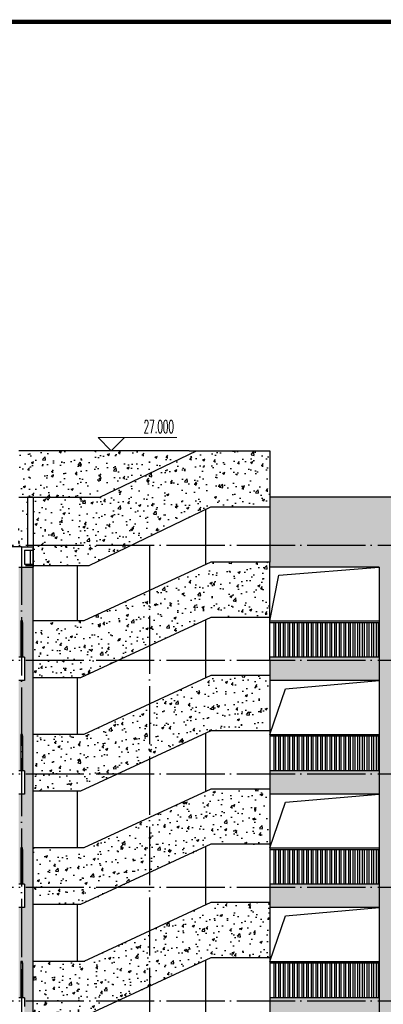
# Model space of a CAD drawing. Extents: x 1779708 to 7299578, y -1121471 to 88434.
# Tile 579 of 656: x 5506506 to 5519009, y -941707 to -907867. Entities that reach past the tile are written whole.
import ezdxf

# ---------------------------------------------------------------- set-up
doc = ezdxf.new("R2010")
doc.units = 0
doc.header["$LTSCALE"] = 1000
doc.header["$MEASUREMENT"] = 0
doc.linetypes.add('DOTE', pattern=[2.42, 2, -0.2, 0.02, -0.2])
doc.layers.add('DIM_ELEV', color=3, linetype='CONTINUOUS', lineweight=13)
for name, color, linetype in [('DOTE', 1, 'DOTE'), ('PUB_TEXT', 7, 'CONTINUOUS'), ('PUB_TITLE', 4, 'CONTINUOUS'), ('WALL', 255, 'CONTINUOUS'), ('修改', 6, 'CONTINUOUS'), ('可见线', 6, 'CONTINUOUS'), ('栏杆', 6, 'CONTINUOUS'), ('立面填充图例白', 7, 'CONTINUOUS'), ('立面细线', 114, 'CONTINUOUS')]:
    doc.layers.add(name, color=color, linetype=linetype)
doc.styles.add('_TCH_DIM', font='SIMPLEX.shx', dxfattribs={"width": 0.7, "bigfont": 'GBCBIG.shx'})
pattern_1 = [(50, (0, 0), (819.83101, -71.725885), [85.725, -942.975]), (355, (0, 0), (-158.59272, 859.75489), [68.58, -754.38]), (100.451, (68.3, -6), (661.24126, 788.0251), [72.855, -801.405]), (46.1842, (0, 228.6), (1219.85568, -189.19048), [128.5875, -1414.4625]), (96.6356, (101.7, 212.8), (1068.31906, 1113.415), [109.2825, -1202.1075]), (351.184, (0, 228.6), (1068.32073, 1113.41303), [102.87, -1131.57]), (21, (114.3, 171.45), (682.26696, -460.19483), [85.725, -942.975]), (326, (114.3, 171.45), (278.10913, 828.84585), [68.58, -754.38]), (71.4514, (171.16, 133.1), (960.37421, 368.65286), [72.855, -801.405]), (37.5, (0, 0), (13.898715, 380.497675), [0, -745.236, 0, -765.81, 0, -757.2375]), (7.5, (0, 0), (300.68848, 450.812587), [0, -436.626, 0, -728.091, 0, -288.6075]), (327.5, (-254.9, 0), (610.157678, -25.779348), [0, -285.75, 0, -891.54, 0, -1183.005]), (317.5, (-369.2, 0), (666.581316, 114.41921), [0, -371.475, 0, -592.074, 0, -840.105])]

# ---------------------------------------------------------------- blocks, each defined once
blk = doc.blocks.new('A$C36B43F05')
at = {"layer": 'PUB_TITLE', "const_width": 150}
blk.add_lwpolyline([(1500, 1500), (124650, 1500), (124650, 174600), (1500, 174600)], close=True, dxfattribs=at)

msp = doc.modelspace()

# ---------------------------------------------------------------- hatches: boundary and pattern name
at = {"layer": '立面填充图例白'}
h = msp.add_hatch(dxfattribs=at)
h.set_pattern_fill('AR-CONC', color=0, scale=450, style=0)
h.set_pattern_definition(pattern_1)
h.paths.add_polyline_path([(5506771.5, -924281.9), (5506771.5, -922681.9), (5506471.5, -922681.9), (5506471.5, -925931.9), (5506771.5, -925931.9)])
h.paths.add_polyline_path([(5506771.5, -922681.9), (5506771.5, -924281.9), (5506971.5, -924281.9), (5509177.6, -924281.9), (5512328.3, -922681.9)])
h = msp.add_hatch(dxfattribs=at)
h.set_pattern_fill('AR-CONC', color=0, scale=450, style=0)
h.set_pattern_definition(pattern_1)
h.paths.add_polyline_path([(5515101.5, -924621.9), (5515101.5, -922681.9), (5512589.1, -922681.9), (5509261.1, -924281.9), (5506971.5, -924281.9), (5506971.5, -925981.9), (5506971.5, -926101.9), (5506971.5, -926581.9), (5506971.5, -926631.9), (5508883, -926631.9), (5513063.8, -924621.9)])
h = msp.add_hatch(dxfattribs=at)
h.set_pattern_fill('AR-CONC', color=0, scale=450, style=0)
h.set_pattern_definition(pattern_1)
h.paths.add_polyline_path([(5515101.5, -924281.9), (5515101.5, -926681.9), (5518871.5, -926681.9), (5518871.5, -949881.9), (5519371.5, -949881.9), (5519371.5, -926681.9), (5527771.5, -926681.9), (5527771.5, -949881.9), (5528271.5, -949881.9), (5528271.5, -926681.9), (5535921.5, -926681.9), (5535921.5, -949881.9), (5536421.5, -949881.9), (5536421.5, -946181.9), (5540171.5, -946181.9), (5540171.5, -945381.9), (5536421.5, -945381.9), (5536421.5, -942281.9), (5540171.5, -942281.9), (5540171.5, -941481.9), (5536421.5, -941481.9), (5536421.5, -938381.9), (5540171.5, -938381.9), (5540171.5, -937581.9), (5536421.5, -937581.9), (5536421.5, -934481.9), (5540171.5, -934481.9), (5540171.5, -933681.9), (5536421.5, -933681.9), (5536421.5, -930581.9), (5540171.5, -930581.9), (5540171.5, -929781.9), (5536421.5, -929781.9), (5536421.5, -926681.9), (5540171.5, -926681.9), (5540171.5, -924281.9)])
h = msp.add_hatch(dxfattribs=at)
h.set_pattern_fill('AR-CONC', color=0, scale=450, style=0)
h.set_pattern_definition(pattern_1)
h.paths.add_polyline_path([(5513081.6, -928407.8), (5515101.5, -928407.8), (5515101.5, -926507.8), (5513081.6, -926507.8), (5508709.6, -928531.9), (5506971.5, -928531.9), (5506971.5, -929931.9), (5506971.5, -930481.9), (5508601.6, -930481.9)])
h = msp.add_hatch(dxfattribs=at)
h.set_pattern_fill('AR-CONC', color=0, scale=450, style=0)
h.set_pattern_definition(pattern_1)
h.paths.add_polyline_path([(5506471.5, -929781.9), (5506541.5, -929781.9), (5506541.5, -928581.9), (5506541.5, -928531.9), (5506601.5, -928531.9), (5506601.5, -928581.9), (5506601.5, -929781.9), (5506671.5, -929781.9), (5506671.5, -930081.9), (5506671.5, -930581.9), (5506471.5, -930581.9), (5506471.5, -933681.9), (5506541.5, -933681.9), (5506541.5, -932481.9), (5506541.5, -932431.9), (5506601.5, -932431.9), (5506601.5, -932481.9), (5506601.5, -933681.9), (5506671.5, -933681.9), (5506671.5, -933981.9), (5506671.5, -934481.9), (5506471.5, -934481.9), (5506471.5, -937581.9), (5506541.5, -937581.9), (5506541.5, -936381.9), (5506541.5, -936331.9), (5506601.5, -936331.9), (5506601.5, -936381.9), (5506601.5, -937581.9), (5506671.5, -937581.9), (5506671.5, -937881.9), (5506671.5, -938381.9), (5506471.5, -938381.9), (5506471.5, -941481.9), (5506541.5, -941481.9), (5506541.5, -940281.9), (5506541.5, -940231.9), (5506601.5, -940231.9), (5506601.5, -940281.9), (5506601.5, -941481.9), (5506671.5, -941481.9), (5506671.5, -941781.9), (5506671.5, -942281.9), (5506471.5, -942281.9), (5506471.5, -945381.9), (5506541.5, -945381.9), (5506541.5, -944181.9), (5506541.5, -944131.9), (5506601.5, -944131.9), (5506601.5, -944181.9), (5506601.5, -945381.9), (5506671.5, -945381.9), (5506671.5, -945681.9), (5506671.5, -946181.9), (5506471.5, -946181.9), (5506471.5, -949730.6), (5506671.5, -949731.9), (5506671.5, -949781.9), (5506671.5, -949806.9), (5506971.5, -949806.9), (5506971.5, -945531.9), (5506971.5, -941631.9), (5506971.5, -937731.9), (5506971.5, -933831.9), (5506971.5, -929931.9), (5506971.5, -926681.9), (5506471.5, -926681.9)])
h = msp.add_hatch(dxfattribs=at)
h.set_pattern_fill('AR-CONC', color=0, scale=450, style=0)
h.set_pattern_definition([(50, (9e-10, 15600), (819.83101, -71.725885), [85.725, -942.975]), (355, (9e-10, 15600), (-158.59272, 859.75489), [68.58, -754.38]), (100.451, (68.3, 15594), (661.24126, 788.0251), [72.855, -801.405]), (46.1842, (9e-10, 15828.6), (1219.85568, -189.19048), [128.5875, -1414.4625]), (96.6356, (101.7, 15812.8), (1068.31906, 1113.415), [109.2825, -1202.1075]), (351.184, (9e-10, 15828.6), (1068.32073, 1113.41303), [102.87, -1131.57]), (21, (114.3, 15771.45), (682.26696, -460.19483), [85.725, -942.975]), (326, (114.3, 15771.45), (278.10913, 828.84585), [68.58, -754.38]), (71.4514, (171.16, 15733.1), (960.37421, 368.65286), [72.855, -801.405]), (37.5, (9e-10, 15600), (13.898715, 380.497675), [0, -745.236, 0, -765.81, 0, -757.2375]), (7.5, (9e-10, 15600), (300.68848, 450.812587), [0, -436.626, 0, -728.091, 0, -288.6075]), (327.5, (-254.9, 15600), (610.157678, -25.779348), [0, -285.75, 0, -891.54, 0, -1183.005]), (317.5, (-369.2, 15600), (666.581316, 114.41921), [0, -371.475, 0, -592.074, 0, -840.105])])
h.paths.add_polyline_path([(5528271.5, -929781.9), (5528271.5, -929881.9), (5528271.5, -930581.9), (5535921.5, -930581.9), (5535921.5, -929881.9), (5535921.5, -929781.9)])
h.paths.add_polyline_path([(5519371.5, -929781.9), (5519371.5, -929881.9), (5519371.5, -930581.9), (5527771.5, -930581.9), (5527771.5, -929881.9), (5527771.5, -929781.9)])
h.paths.add_polyline_path([(5515101.5, -929781.9), (5515101.5, -929881.9), (5515101.5, -930581.9), (5518871.5, -930581.9), (5518871.5, -929881.9), (5518871.5, -929781.9)])
h = msp.add_hatch(dxfattribs=at)
h.set_pattern_fill('AR-CONC', color=0, scale=450, style=0)
h.set_pattern_definition(pattern_1)
h.paths.add_polyline_path([(5513081.6, -932307.8), (5515101.5, -932307.8), (5515101.5, -930407.8), (5513081.6, -930407.8), (5508709.6, -932431.9), (5506971.5, -932431.9), (5506971.5, -933831.9), (5506971.5, -934381.9), (5508601.6, -934381.9)])
h = msp.add_hatch(dxfattribs=at)
h.set_pattern_fill('AR-CONC', color=0, scale=450, style=0)
h.set_pattern_definition([(50, (9e-10, 11700), (819.83101, -71.725885), [85.725, -942.975]), (355, (9e-10, 11700), (-158.59272, 859.75489), [68.58, -754.38]), (100.451, (68.3, 11694), (661.24126, 788.0251), [72.855, -801.405]), (46.1842, (9e-10, 11928.6), (1219.85568, -189.19048), [128.5875, -1414.4625]), (96.6356, (101.7, 11912.8), (1068.31906, 1113.415), [109.2825, -1202.1075]), (351.184, (9e-10, 11928.6), (1068.32073, 1113.41303), [102.87, -1131.57]), (21, (114.3, 11871.45), (682.26696, -460.19483), [85.725, -942.975]), (326, (114.3, 11871.45), (278.10913, 828.84585), [68.58, -754.38]), (71.4514, (171.16, 11833.1), (960.37421, 368.65286), [72.855, -801.405]), (37.5, (9e-10, 11700), (13.898715, 380.497675), [0, -745.236, 0, -765.81, 0, -757.2375]), (7.5, (9e-10, 11700), (300.68848, 450.812587), [0, -436.626, 0, -728.091, 0, -288.6075]), (327.5, (-254.9, 11700), (610.157678, -25.779348), [0, -285.75, 0, -891.54, 0, -1183.005]), (317.5, (-369.2, 11700), (666.581316, 114.41921), [0, -371.475, 0, -592.074, 0, -840.105])])
h.paths.add_polyline_path([(5528271.5, -933681.9), (5528271.5, -933781.9), (5528271.5, -934481.9), (5535921.5, -934481.9), (5535921.5, -933781.9), (5535921.5, -933681.9)])
h.paths.add_polyline_path([(5519371.5, -933681.9), (5519371.5, -933781.9), (5519371.5, -934481.9), (5527771.5, -934481.9), (5527771.5, -933781.9), (5527771.5, -933681.9)])
h.paths.add_polyline_path([(5515101.5, -933681.9), (5515101.5, -933781.9), (5515101.5, -934481.9), (5518871.5, -934481.9), (5518871.5, -933781.9), (5518871.5, -933681.9)])
h = msp.add_hatch(dxfattribs=at)
h.set_pattern_fill('AR-CONC', color=0, scale=450, style=0)
h.set_pattern_definition(pattern_1)
h.paths.add_polyline_path([(5513081.6, -934307.8), (5508709.6, -936331.9), (5506971.5, -936331.9), (5506971.5, -937731.9), (5506971.5, -938281.9), (5508601.6, -938281.9), (5513081.6, -936207.8), (5515101.5, -936207.8), (5515101.5, -934307.8)])
h = msp.add_hatch(dxfattribs=at)
h.set_pattern_fill('AR-CONC', color=0, scale=450, style=0)
h.set_pattern_definition([(50, (9e-10, 7800), (819.83101, -71.725885), [85.725, -942.975]), (355, (9e-10, 7800), (-158.59272, 859.75489), [68.58, -754.38]), (100.451, (68.3, 7794), (661.24126, 788.0251), [72.855, -801.405]), (46.1842, (9e-10, 8028.6), (1219.85568, -189.19048), [128.5875, -1414.4625]), (96.6356, (101.7, 8012.8), (1068.31906, 1113.415), [109.2825, -1202.1075]), (351.184, (9e-10, 8028.6), (1068.32073, 1113.41303), [102.87, -1131.57]), (21, (114.3, 7971.45), (682.26696, -460.19483), [85.725, -942.975]), (326, (114.3, 7971.45), (278.10913, 828.84585), [68.58, -754.38]), (71.4514, (171.16, 7933.1), (960.37421, 368.65286), [72.855, -801.405]), (37.5, (9e-10, 7800), (13.898715, 380.497675), [0, -745.236, 0, -765.81, 0, -757.2375]), (7.5, (9e-10, 7800), (300.68848, 450.812587), [0, -436.626, 0, -728.091, 0, -288.6075]), (327.5, (-254.9, 7800), (610.157678, -25.779348), [0, -285.75, 0, -891.54, 0, -1183.005]), (317.5, (-369.2, 7800), (666.581316, 114.41921), [0, -371.475, 0, -592.074, 0, -840.105])])
h.paths.add_polyline_path([(5528271.5, -937581.9), (5528271.5, -937681.9), (5528271.5, -938381.9), (5535921.5, -938381.9), (5535921.5, -937681.9), (5535921.5, -937581.9)])
h.paths.add_polyline_path([(5519371.5, -937581.9), (5519371.5, -937681.9), (5519371.5, -938381.9), (5527771.5, -938381.9), (5527771.5, -937681.9), (5527771.5, -937581.9)])
h.paths.add_polyline_path([(5515101.5, -937581.9), (5515101.5, -937681.9), (5515101.5, -938381.9), (5518871.5, -938381.9), (5518871.5, -937681.9), (5518871.5, -937581.9)])
h = msp.add_hatch(dxfattribs=at)
h.set_pattern_fill('AR-CONC', color=0, scale=450, style=0)
h.set_pattern_definition(pattern_1)
h.paths.add_polyline_path([(5513081.6, -940107.8), (5515101.5, -940107.8), (5515101.5, -938207.8), (5513081.6, -938207.8), (5508709.6, -940231.9), (5506971.5, -940231.9), (5506971.5, -941631.9), (5506971.5, -942181.9), (5508601.6, -942181.9)])
h = msp.add_hatch(dxfattribs=at)
h.set_pattern_fill('AR-CONC', color=0, scale=450, style=0)
h.set_pattern_definition([(50, (9e-10, 3900), (819.83101, -71.725885), [85.725, -942.975]), (355, (9e-10, 3900), (-158.59272, 859.75489), [68.58, -754.38]), (100.451, (68.3, 3894), (661.24126, 788.0251), [72.855, -801.405]), (46.1842, (9e-10, 4128.6), (1219.85568, -189.19048), [128.5875, -1414.4625]), (96.6356, (101.7, 4112.8), (1068.31906, 1113.415), [109.2825, -1202.1075]), (351.184, (9e-10, 4128.6), (1068.32073, 1113.41303), [102.87, -1131.57]), (21, (114.3, 4071.45), (682.26696, -460.19483), [85.725, -942.975]), (326, (114.3, 4071.45), (278.10913, 828.84585), [68.58, -754.38]), (71.4514, (171.16, 4033.1), (960.37421, 368.65286), [72.855, -801.405]), (37.5, (9e-10, 3900), (13.898715, 380.497675), [0, -745.236, 0, -765.81, 0, -757.2375]), (7.5, (9e-10, 3900), (300.68848, 450.812587), [0, -436.626, 0, -728.091, 0, -288.6075]), (327.5, (-254.9, 3900), (610.157678, -25.779348), [0, -285.75, 0, -891.54, 0, -1183.005]), (317.5, (-369.2, 3900), (666.581316, 114.41921), [0, -371.475, 0, -592.074, 0, -840.105])])
h.paths.add_polyline_path([(5528271.5, -941481.9), (5528271.5, -941581.9), (5528271.5, -942281.9), (5535921.5, -942281.9), (5535921.5, -941581.9), (5535921.5, -941481.9)])
h.paths.add_polyline_path([(5519371.5, -941481.9), (5519371.5, -941581.9), (5519371.5, -942281.9), (5527771.5, -942281.9), (5527771.5, -941581.9), (5527771.5, -941481.9)])
h.paths.add_polyline_path([(5515101.5, -941481.9), (5515101.5, -941581.9), (5515101.5, -942281.9), (5518871.5, -942281.9), (5518871.5, -941581.9), (5518871.5, -941481.9)])

# ---------------------------------------------------------------- linework, layer by layer
at = {"layer": 'DIM_ELEV'}
for p, q in [((5509655.9, -922681.9), (5509205.9, -922231.9)), ((5509205.9, -922231.9), (5511905.9, -922231.9)), ((5509655.9, -922681.9), (5510105.9, -922231.9)), ((5507180.9, -922681.9), (5510105.9, -922681.9))]:
    msp.add_line(p, q, dxfattribs=at)
at = {"layer": 'DOTE'}
for p, q in [((5477674.9, -925931.9), (5567316.7, -925931.9)), ((5506571.5, -925981.9), (5506571.5, -954331.9)), ((5510971.5, -925931.9), (5510971.5, -954331.9)), ((5477674.9, -929881.9), (5567316.7, -929881.9)), ((5477674.9, -933781.9), (5567316.7, -933781.9)), ((5477674.9, -937681.9), (5567316.7, -937681.9)), ((5477674.9, -941581.9), (5567316.7, -941581.9))]:
    msp.add_line(p, q, dxfattribs=at)
at = {"layer": 'WALL'}
for p, q in [((5506771.5, -924281.9), (5506771.5, -925981.9)), ((5506971.5, -924281.9), (5506771.5, -924281.9)), ((5506971.5, -924281.9), (5506971.5, -925981.9)), ((5506571.5, -925981.9), (5502771.5, -925981.9)), ((5506571.5, -925981.9), (5506871.5, -925981.9)), ((5506671.5, -926101.9), (5506671.5, -926581.9)), ((5506671.5, -926101.9), (5506871.5, -926101.9)), ((5506871.5, -925981.9), (5506971.5, -925981.9)), ((5506871.5, -926101.9), (5506871.5, -926581.9)), ((5506871.5, -926101.9), (5506971.5, -926101.9)), ((5506971.5, -925981.9), (5506971.5, -926101.9)), ((5506971.5, -926101.9), (5506971.5, -926581.9)), ((5506471.5, -926681.9), (5506971.5, -926681.9)), ((5506671.5, -926581.9), (5506971.5, -926581.9)), ((5506971.5, -926581.9), (5506971.5, -926681.9)), ((5506671.5, -929781.9), (5506471.5, -929781.9)), ((5506671.5, -929781.9), (5506671.5, -930081.9)), ((5506671.5, -930081.9), (5506671.5, -930581.9)), ((5506671.5, -930581.9), (5506471.5, -930581.9)), ((5506671.5, -933681.9), (5506471.5, -933681.9)), ((5506671.5, -933681.9), (5506671.5, -933981.9)), ((5506671.5, -933981.9), (5506671.5, -934481.9)), ((5506671.5, -934481.9), (5506471.5, -934481.9)), ((5506671.5, -937581.9), (5506471.5, -937581.9)), ((5506671.5, -937581.9), (5506671.5, -937881.9)), ((5506671.5, -937881.9), (5506671.5, -938381.9)), ((5506671.5, -938381.9), (5506471.5, -938381.9)), ((5506671.5, -941481.9), (5506471.5, -941481.9)), ((5506671.5, -941481.9), (5506671.5, -941781.9))]:
    msp.add_line(p, q, dxfattribs=at)
at = {"layer": '可见线'}
for p, q in [((5512328.3, -922681.9), (5506471.5, -922681.9)), ((5509261.1, -924281.9), (5512589.1, -922681.9)), ((5512328.3, -922681.9), (5515101.5, -922681.9)), ((5515101.5, -922681.9), (5515101.5, -924621.9)), ((5506471.5, -924281.9), (5509177.6, -924281.9)), ((5506711.5, -924281.9), (5509261.1, -924281.9)), ((5512901.5, -926591.2), (5512901.5, -924700)), ((5515101.5, -924621.9), (5515101.5, -926507.8)), ((5506971.5, -929931.9), (5506971.5, -926031.9)), ((5508491.5, -928531.9), (5508491.5, -926631.9)), ((5518871.5, -926681.9), (5515101.5, -926681.9)), ((5518871.5, -926681.9), (5518871.5, -929881.9)), ((5512901.5, -930491.2), (5512901.5, -928491.2)), ((5515101.5, -929881.9), (5515101.5, -933781.9)), ((5518871.5, -929881.9), (5518871.5, -933781.9)), ((5506971.5, -933831.9), (5506971.5, -929931.9)), ((5508491.5, -932431.9), (5508491.5, -930481.9)), ((5512901.5, -934391.2), (5512901.5, -932391.2)), ((5506971.5, -937731.9), (5506971.5, -933831.9)), ((5515101.5, -933781.9), (5515101.5, -937681.9)), ((5518871.5, -933781.9), (5518871.5, -937681.9)), ((5508491.5, -936331.9), (5508491.5, -934381.9)), ((5512901.5, -938291.2), (5512901.5, -936291.2)), ((5515101.5, -937681.9), (5515101.5, -941581.9)), ((5518871.5, -937681.9), (5518871.5, -941581.9)), ((5506971.5, -941631.9), (5506971.5, -937731.9)), ((5508491.5, -940231.9), (5508491.5, -938281.9)), ((5512901.5, -942191.2), (5512901.5, -940191.2)), ((5506971.5, -945531.9), (5506971.5, -941631.9)), ((5515101.5, -941581.9), (5515101.5, -945481.9)), ((5518871.5, -941581.9), (5518871.5, -945481.9))]:
    msp.add_line(p, q, dxfattribs=at)
for points in [[(5540171.5, -924281.9), (5515101.5, -924281.9)], [(5515101.5, -924621.9), (5513063.8, -924621.9), (5508883, -926631.9), (5506711.5, -926631.9)], [(5515101.5, -929881.9), (5515101.5, -926507.8), (5513081.6, -926507.8), (5508709.6, -928531.9), (5506971.5, -928531.9)], [(5515101.5, -928407.8), (5513081.6, -928407.8), (5508601.6, -930481.9), (5506971.5, -930481.9)], [(5518871.5, -929781.9), (5515101.5, -929781.9)], [(5515101.5, -930407.8), (5513081.6, -930407.8), (5508709.6, -932431.9), (5506971.5, -932431.9)], [(5518871.5, -930581.9), (5515101.5, -930581.9)], [(5515101.5, -932307.8), (5513081.6, -932307.8), (5508601.6, -934381.9), (5506971.5, -934381.9)], [(5518871.5, -933681.9), (5515101.5, -933681.9)], [(5515101.5, -934307.8), (5513081.6, -934307.8), (5508709.6, -936331.9), (5506971.5, -936331.9)], [(5518871.5, -934481.9), (5515101.5, -934481.9)], [(5515101.5, -936207.8), (5513081.6, -936207.8), (5508601.6, -938281.9), (5506971.5, -938281.9)], [(5518871.5, -937581.9), (5515101.5, -937581.9)], [(5515101.5, -938207.8), (5513081.6, -938207.8), (5508709.6, -940231.9), (5506971.5, -940231.9)], [(5518871.5, -938381.9), (5515101.5, -938381.9)], [(5515101.5, -940107.8), (5513081.6, -940107.8), (5508601.6, -942181.9), (5506971.5, -942181.9)], [(5518871.5, -941481.9), (5515101.5, -941481.9)]]:
    msp.add_lwpolyline(points, dxfattribs=at)
for points in [[(5506541.5, -928581.9), (5506601.5, -928581.9), (5506601.5, -928531.9), (5506541.5, -928531.9)], [(5506541.5, -932481.9), (5506601.5, -932481.9), (5506601.5, -932431.9), (5506541.5, -932431.9)], [(5506541.5, -936381.9), (5506601.5, -936381.9), (5506601.5, -936331.9), (5506541.5, -936331.9)], [(5506541.5, -940281.9), (5506601.5, -940281.9), (5506601.5, -940231.9), (5506541.5, -940231.9)]]:
    msp.add_lwpolyline(points, close=True, dxfattribs=at)
at = {"layer": '栏杆'}
for points in [[(5515101.5, -928531.9), (5518871.5, -928531.9)], [(5506541.5, -928581.9), (5506541.5, -929781.9)], [(5506601.5, -928581.9), (5506601.5, -929781.9)], [(5515101.5, -928581.9), (5518871.5, -928581.9)], [(5515246.5, -928581.9), (5515246.5, -929781.9)], [(5515306.5, -928581.9), (5515306.5, -929781.9)], [(5515406.5, -928581.9), (5515406.5, -929781.9)], [(5515466.5, -928581.9), (5515466.5, -929781.9)], [(5515566.5, -928581.9), (5515566.5, -929781.9)], [(5515626.5, -928581.9), (5515626.5, -929781.9)], [(5515726.5, -928581.9), (5515726.5, -929781.9)], [(5515786.5, -928581.9), (5515786.5, -929781.9)], [(5515886.5, -928581.9), (5515886.5, -929781.9)], [(5515946.5, -928581.9), (5515946.5, -929781.9)], [(5516046.5, -928581.9), (5516046.5, -929781.9)], [(5516106.5, -928581.9), (5516106.5, -929781.9)], [(5516206.5, -928581.9), (5516206.5, -929781.9)], [(5516266.5, -928581.9), (5516266.5, -929781.9)], [(5516366.5, -928581.9), (5516366.5, -929781.9)], [(5516426.5, -928581.9), (5516426.5, -929781.9)], [(5516526.5, -928581.9), (5516526.5, -929781.9)], [(5516586.5, -928581.9), (5516586.5, -929781.9)], [(5516686.5, -928581.9), (5516686.5, -929781.9)], [(5516746.5, -928581.9), (5516746.5, -929781.9)], [(5516846.5, -928581.9), (5516846.5, -929781.9)], [(5516906.5, -928581.9), (5516906.5, -929781.9)], [(5517006.5, -928581.9), (5517006.5, -929781.9)], [(5517066.5, -928581.9), (5517066.5, -929781.9)], [(5517166.5, -928581.9), (5517166.5, -929781.9)], [(5517226.5, -928581.9), (5517226.5, -929781.9)], [(5517326.5, -928581.9), (5517326.5, -929781.9)], [(5517386.5, -928581.9), (5517386.5, -929781.9)], [(5517486.5, -928581.9), (5517486.5, -929781.9)], [(5517546.5, -928581.9), (5517546.5, -929781.9)], [(5517646.5, -928581.9), (5517646.5, -929781.9)], [(5517706.5, -928581.9), (5517706.5, -929781.9)], [(5517806.5, -928581.9), (5517806.5, -929781.9)], [(5517866.5, -928581.9), (5517866.5, -929781.9)], [(5517966.5, -928581.9), (5517966.5, -929781.9)], [(5518026.5, -928581.9), (5518026.5, -929781.9)], [(5518126.5, -928581.9), (5518126.5, -929781.9)], [(5518186.5, -928581.9), (5518186.5, -929781.9)], [(5518286.5, -928581.9), (5518286.5, -929781.9)], [(5518346.5, -928581.9), (5518346.5, -929781.9)], [(5518446.5, -928581.9), (5518446.5, -929781.9)], [(5518506.5, -928581.9), (5518506.5, -929781.9)], [(5518606.5, -928581.9), (5518606.5, -929781.9)], [(5518666.5, -928581.9), (5518666.5, -929781.9)], [(5518766.5, -928581.9), (5518766.5, -929781.9)], [(5518826.5, -928581.9), (5518826.5, -929781.9)], [(5506541.5, -932481.9), (5506541.5, -933681.9)], [(5506601.5, -932481.9), (5506601.5, -933681.9)], [(5515101.5, -932431.9), (5518871.5, -932431.9)], [(5515101.5, -932481.9), (5518871.5, -932481.9)], [(5515246.5, -932481.9), (5515246.5, -933681.9)], [(5515306.5, -932481.9), (5515306.5, -933681.9)], [(5515406.5, -932481.9), (5515406.5, -933681.9)], [(5515466.5, -932481.9), (5515466.5, -933681.9)], [(5515566.5, -932481.9), (5515566.5, -933681.9)], [(5515626.5, -932481.9), (5515626.5, -933681.9)], [(5515726.5, -932481.9), (5515726.5, -933681.9)], [(5515786.5, -932481.9), (5515786.5, -933681.9)], [(5515886.5, -932481.9), (5515886.5, -933681.9)], [(5515946.5, -932481.9), (5515946.5, -933681.9)], [(5516046.5, -932481.9), (5516046.5, -933681.9)], [(5516106.5, -932481.9), (5516106.5, -933681.9)], [(5516206.5, -932481.9), (5516206.5, -933681.9)], [(5516266.5, -932481.9), (5516266.5, -933681.9)], [(5516366.5, -932481.9), (5516366.5, -933681.9)], [(5516426.5, -932481.9), (5516426.5, -933681.9)], [(5516526.5, -932481.9), (5516526.5, -933681.9)], [(5516586.5, -932481.9), (5516586.5, -933681.9)], [(5516686.5, -932481.9), (5516686.5, -933681.9)], [(5516746.5, -932481.9), (5516746.5, -933681.9)], [(5516846.5, -932481.9), (5516846.5, -933681.9)], [(5516906.5, -932481.9), (5516906.5, -933681.9)], [(5517006.5, -932481.9), (5517006.5, -933681.9)], [(5517066.5, -932481.9), (5517066.5, -933681.9)], [(5517166.5, -932481.9), (5517166.5, -933681.9)], [(5517226.5, -932481.9), (5517226.5, -933681.9)], [(5517326.5, -932481.9), (5517326.5, -933681.9)], [(5517386.5, -932481.9), (5517386.5, -933681.9)], [(5517486.5, -932481.9), (5517486.5, -933681.9)], [(5517546.5, -932481.9), (5517546.5, -933681.9)], [(5517646.5, -932481.9), (5517646.5, -933681.9)], [(5517706.5, -932481.9), (5517706.5, -933681.9)], [(5517806.5, -932481.9), (5517806.5, -933681.9)], [(5517866.5, -932481.9), (5517866.5, -933681.9)], [(5517966.5, -932481.9), (5517966.5, -933681.9)], [(5518026.5, -932481.9), (5518026.5, -933681.9)], [(5518126.5, -932481.9), (5518126.5, -933681.9)], [(5518186.5, -932481.9), (5518186.5, -933681.9)], [(5518286.5, -932481.9), (5518286.5, -933681.9)], [(5518346.5, -932481.9), (5518346.5, -933681.9)], [(5518446.5, -932481.9), (5518446.5, -933681.9)], [(5518506.5, -932481.9), (5518506.5, -933681.9)], [(5518606.5, -932481.9), (5518606.5, -933681.9)], [(5518666.5, -932481.9), (5518666.5, -933681.9)], [(5518766.5, -932481.9), (5518766.5, -933681.9)], [(5518826.5, -932481.9), (5518826.5, -933681.9)], [(5515101.5, -936331.9), (5518871.5, -936331.9)], [(5506541.5, -936381.9), (5506541.5, -937581.9)], [(5506601.5, -936381.9), (5506601.5, -937581.9)], [(5515101.5, -936381.9), (5518871.5, -936381.9)], [(5515246.5, -936381.9), (5515246.5, -937581.9)], [(5515306.5, -936381.9), (5515306.5, -937581.9)], [(5515406.5, -936381.9), (5515406.5, -937581.9)], [(5515466.5, -936381.9), (5515466.5, -937581.9)], [(5515566.5, -936381.9), (5515566.5, -937581.9)], [(5515626.5, -936381.9), (5515626.5, -937581.9)], [(5515726.5, -936381.9), (5515726.5, -937581.9)], [(5515786.5, -936381.9), (5515786.5, -937581.9)], [(5515886.5, -936381.9), (5515886.5, -937581.9)], [(5515946.5, -936381.9), (5515946.5, -937581.9)], [(5516046.5, -936381.9), (5516046.5, -937581.9)], [(5516106.5, -936381.9), (5516106.5, -937581.9)], [(5516206.5, -936381.9), (5516206.5, -937581.9)], [(5516266.5, -936381.9), (5516266.5, -937581.9)], [(5516366.5, -936381.9), (5516366.5, -937581.9)], [(5516426.5, -936381.9), (5516426.5, -937581.9)], [(5516526.5, -936381.9), (5516526.5, -937581.9)], [(5516586.5, -936381.9), (5516586.5, -937581.9)], [(5516686.5, -936381.9), (5516686.5, -937581.9)], [(5516746.5, -936381.9), (5516746.5, -937581.9)], [(5516846.5, -936381.9), (5516846.5, -937581.9)], [(5516906.5, -936381.9), (5516906.5, -937581.9)], [(5517006.5, -936381.9), (5517006.5, -937581.9)], [(5517066.5, -936381.9), (5517066.5, -937581.9)], [(5517166.5, -936381.9), (5517166.5, -937581.9)], [(5517226.5, -936381.9), (5517226.5, -937581.9)], [(5517326.5, -936381.9), (5517326.5, -937581.9)], [(5517386.5, -936381.9), (5517386.5, -937581.9)], [(5517486.5, -936381.9), (5517486.5, -937581.9)], [(5517546.5, -936381.9), (5517546.5, -937581.9)], [(5517646.5, -936381.9), (5517646.5, -937581.9)], [(5517706.5, -936381.9), (5517706.5, -937581.9)], [(5517806.5, -936381.9), (5517806.5, -937581.9)], [(5517866.5, -936381.9), (5517866.5, -937581.9)], [(5517966.5, -936381.9), (5517966.5, -937581.9)], [(5518026.5, -936381.9), (5518026.5, -937581.9)], [(5518126.5, -936381.9), (5518126.5, -937581.9)], [(5518186.5, -936381.9), (5518186.5, -937581.9)], [(5518286.5, -936381.9), (5518286.5, -937581.9)], [(5518346.5, -936381.9), (5518346.5, -937581.9)], [(5518446.5, -936381.9), (5518446.5, -937581.9)], [(5518506.5, -936381.9), (5518506.5, -937581.9)], [(5518606.5, -936381.9), (5518606.5, -937581.9)], [(5518666.5, -936381.9), (5518666.5, -937581.9)], [(5518766.5, -936381.9), (5518766.5, -937581.9)], [(5518826.5, -936381.9), (5518826.5, -937581.9)], [(5506541.5, -940281.9), (5506541.5, -941481.9)], [(5506601.5, -940281.9), (5506601.5, -941481.9)], [(5515101.5, -940231.9), (5518871.5, -940231.9)], [(5515101.5, -940281.9), (5518871.5, -940281.9)], [(5515246.5, -940281.9), (5515246.5, -941481.9)], [(5515306.5, -940281.9), (5515306.5, -941481.9)], [(5515406.5, -940281.9), (5515406.5, -941481.9)], [(5515466.5, -940281.9), (5515466.5, -941481.9)], [(5515566.5, -940281.9), (5515566.5, -941481.9)], [(5515626.5, -940281.9), (5515626.5, -941481.9)], [(5515726.5, -940281.9), (5515726.5, -941481.9)], [(5515786.5, -940281.9), (5515786.5, -941481.9)], [(5515886.5, -940281.9), (5515886.5, -941481.9)], [(5515946.5, -940281.9), (5515946.5, -941481.9)], [(5516046.5, -940281.9), (5516046.5, -941481.9)], [(5516106.5, -940281.9), (5516106.5, -941481.9)], [(5516206.5, -940281.9), (5516206.5, -941481.9)], [(5516266.5, -940281.9), (5516266.5, -941481.9)], [(5516366.5, -940281.9), (5516366.5, -941481.9)], [(5516426.5, -940281.9), (5516426.5, -941481.9)], [(5516526.5, -940281.9), (5516526.5, -941481.9)], [(5516586.5, -940281.9), (5516586.5, -941481.9)], [(5516686.5, -940281.9), (5516686.5, -941481.9)], [(5516746.5, -940281.9), (5516746.5, -941481.9)], [(5516846.5, -940281.9), (5516846.5, -941481.9)], [(5516906.5, -940281.9), (5516906.5, -941481.9)], [(5517006.5, -940281.9), (5517006.5, -941481.9)], [(5517066.5, -940281.9), (5517066.5, -941481.9)], [(5517166.5, -940281.9), (5517166.5, -941481.9)], [(5517226.5, -940281.9), (5517226.5, -941481.9)], [(5517326.5, -940281.9), (5517326.5, -941481.9)], [(5517386.5, -940281.9), (5517386.5, -941481.9)], [(5517486.5, -940281.9), (5517486.5, -941481.9)], [(5517546.5, -940281.9), (5517546.5, -941481.9)], [(5517646.5, -940281.9), (5517646.5, -941481.9)], [(5517706.5, -940281.9), (5517706.5, -941481.9)], [(5517806.5, -940281.9), (5517806.5, -941481.9)], [(5517866.5, -940281.9), (5517866.5, -941481.9)], [(5517966.5, -940281.9), (5517966.5, -941481.9)], [(5518026.5, -940281.9), (5518026.5, -941481.9)], [(5518126.5, -940281.9), (5518126.5, -941481.9)], [(5518186.5, -940281.9), (5518186.5, -941481.9)], [(5518286.5, -940281.9), (5518286.5, -941481.9)], [(5518346.5, -940281.9), (5518346.5, -941481.9)], [(5518446.5, -940281.9), (5518446.5, -941481.9)], [(5518506.5, -940281.9), (5518506.5, -941481.9)], [(5518606.5, -940281.9), (5518606.5, -941481.9)], [(5518666.5, -940281.9), (5518666.5, -941481.9)], [(5518766.5, -940281.9), (5518766.5, -941481.9)], [(5518826.5, -940281.9), (5518826.5, -941481.9)]]:
    msp.add_lwpolyline(points, dxfattribs=at)
at = {"layer": '立面细线'}
for points in [[(5515101.5, -928531.9), (5515414.2, -926958), (5518871.5, -926681.9)], [(5515101.5, -932431.9), (5515645.6, -930861.3), (5518871.5, -930581.9)], [(5515101.5, -936331.9), (5515645.6, -934761.3), (5518871.5, -934481.9)], [(5515101.5, -940231.9), (5515645.6, -938661.3), (5518871.5, -938381.9)]]:
    msp.add_lwpolyline(points, dxfattribs=at)

# ---------------------------------------------------------------- block references
at = {"layer": '修改', "rotation": 90}
msp.add_blockref('A$C36B43F05', (5617489.1, -1032592.1), dxfattribs=at)

# ---------------------------------------------------------------- texts
at = {"layer": 'PUB_TEXT', "color": 7, "style": '_TCH_DIM', "width": 0.494118}
msp.add_text('27.000', height=446.25, dxfattribs=at).set_placement((5510768.9, -922074.4))

doc.saveas('drawing.dxf')
